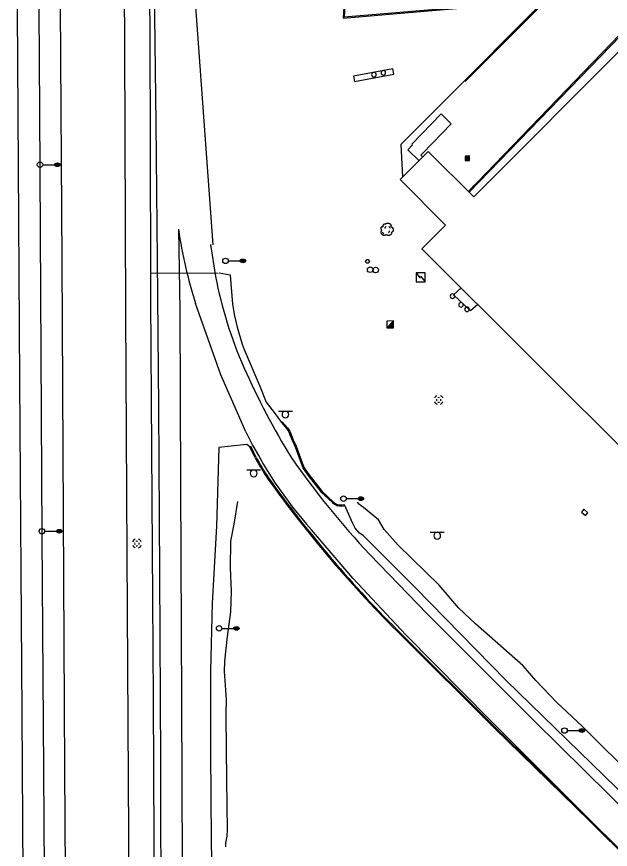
# Model space of a CAD drawing. Extents: x 2145380 to 2157287, y 139568 to 149130.
# Drawn here: x 2150807.7 to 2151132.2, y 143345.6 to 143800.5 of the extents above; entities that cross this region are included whole.
import ezdxf

# ---------------------------------------------------------------- set-up
doc = ezdxf.new("R2010")
doc.units = 0
for name, color, linetype in [('Default', 7, 'Continuous'), ('TOPO_Asphalt', 7, 'Continuous'), ('TOPO_Building', 7, 'Continuous'), ('TOPO_Concrete', 7, 'Continuous'), ('TOPO_Curb Back', 7, 'Continuous'), ('TOPO_DRAIN_Inlet Grate', 7, 'Continuous'), ('TOPO_DRAIN_Manhole', 7, 'Continuous'), ('TOPO_Flowline', 7, 'Continuous'), ('TOPO_Light Pole', 7, 'Continuous'), ('TOPO_Misc', 7, 'Continuous'), ('TOPO_Misc Line', 7, 'Continuous'), ('TOPO_Sign', 7, 'Continuous'), ('TOPO_Tree', 7, 'Continuous'), ('TOPO_Wall Freestanding', 7, 'Continuous'), ('TOPO_Water Meter', 7, 'Continuous')]:
    doc.layers.add(name, color=color, linetype=linetype)

# ---------------------------------------------------------------- blocks, each defined once
blk = doc.blocks.new('POST')
at = {"layer": 'TOPO_Misc'}
for start, end in [(90, 180), (180, 270), (360, 90), (270, 0)]:
    blk.add_arc((0, 0), 3.16, start, end, dxfattribs=at)
blk = doc.blocks.new('MHEXST')
at = {"layer": 'TOPO_DRAIN_Manhole'}
for centre, radius, start, end in [((-0.1, 0.3), 12.7, 112.9748, 158.2636), ((-0.1, 0.1), 6.35, 157.9722, 204.161), ((-0.1, 0.1), 6.35, 66.1941, 113.691), ((-0.1, 0.3), 12.7, 22.0744, 68.6991), ((-0.1, 0.1), 6.35, 336.8023, 21.4046), ((-0.1, 0.3), 12.7, 202.6921, 248.1938), ((-0.1, 0.1), 6.35, 248.5791, 293.1995), ((-0.1, 0.3), 12.7, 291.7963, 337.3032)]:
    blk.add_arc(centre, radius, start, end, dxfattribs=at)
blk = doc.blocks.new('LP')
at = {"layer": 'TOPO_Light Pole'}
blk.add_line((3.8, 0), (20.3, 0), dxfattribs=at)
for points in [[(20.3, 0), (27.9, 0)], [(20.3, 0), (23.5, 0)], [(20.8, 1.3), (27.4, 1.3)], [(20.8, 1.3), (23.5, 1.3)], [(23.7, 1.3), (27.4, 1.3)], [(23.7, 0), (27.9, 0)], [(20.8, -1.3), (27.4, -1.3)], [(20.8, -1.3), (23.5, -1.3)], [(23.7, -1.3), (27.4, -1.3)]]:
    blk.add_lwpolyline(points, dxfattribs=at)
blk.add_circle((0, 0), 3.81, dxfattribs=at)
blk.add_ellipse((24.1, 0), major_axis=(3.81, 0), ratio=0.666667, dxfattribs=at)
blk = doc.blocks.new('CB')
at = {"layer": 'TOPO_Misc'}
for p, q in [((-3.1, 3), (3.2, 3)), ((-3.1, 2.7), (3.2, 2.7)), ((-3.1, 2.4), (3.2, 2.4)), ((-3.1, 2), (3.2, 2)), ((-3.1, 1.7), (3.2, 1.7)), ((-3.1, 1.4), (3.2, 1.4)), ((-3.1, 1.1), (3.2, 1.1)), ((-3.1, 0.8), (3.2, 0.8)), ((-3.1, 0.5), (3.2, 0.5)), ((-3.1, 0.1), (3.2, 0.1)), ((-3.1, -0.2), (3.2, -0.2)), ((-3.1, -0.5), (3.2, -0.5)), ((-3.1, -0.8), (3.2, -0.8)), ((-3.1, -1.1), (3.3, -1.1)), ((-3.1, -1.4), (3.3, -1.4)), ((-3.1, -1.8), (3.3, -1.8)), ((-3.1, -2.1), (3.3, -2.1)), ((-3.1, -2.4), (3.3, -2.4)), ((-3.1, -2.7), (3.3, -2.7)), ((-3.1, -3), (3.3, -3))]:
    blk.add_line(p, q, dxfattribs=at)
blk.add_lwpolyline([(3.3, -3.3), (3.2, 3.1), (-3.1, 3), (-3.1, -3.3), (3.3, -3.3)], dxfattribs=at)
blk = doc.blocks.new('TREE')
at = {"layer": 'TOPO_Tree'}
for points in [[(-14.1, -0.4), (-14.2, 0.5), (-14.4, 1.4), (-14.6, 2.3), (-14.8, 3.2), (-15.5, 4), (-15.7, 4.9), (-15.8, 5.6), (-15.7, 6.3), (-15.7, 7), (-15.6, 7.9), (-15.7, 8.8), (-15.1, 9.7), (-14.6, 10.4), (-13.8, 10.5), (-13, 10.7), (-12.2, 11), (-11.1, 10), (-10.4, 10.7), (-9.4, 11.7), (-10.3, 13.3), (-9.8, 14.4), (-9.6, 15.1), (-9.3, 15.9), (-8.8, 16.5), (-8.2, 17.3), (-7.5, 17.7), (-6.7, 18.1), (-6.1, 18.4), (-5.6, 18.6), (-5.1, 18.7), (-4.5, 18.7), (-4, 18.5), (-3.5, 18.1)], [(13.2, -5.3), (13.3, -5.8), (13.4, -6.3), (13.4, -6.7), (13.8, -8.5), (12.2, -10), (10.8, -11.5), (10, -12.3), (9.1, -12.8), (8.2, -13.1), (6, -13.8), (3.3, -13.6), (1.3, -13.1), (0.5, -12.9), (-0.1, -11.4), (-0.8, -11.5), (-2, -11.6), (-3.3, -12.8), (-4.5, -13.1), (-6.1, -13.5), (-7.8, -14), (-9.3, -13.6), (-11.4, -13.1), (-12.8, -11.4), (-14.1, -9.4), (-15.3, -7.3), (-15.6, -5.1), (-15.1, -3), (-14.9, -1.9), (-13.9, -0.8), (-13.5, 0.1)], [(-4.2, 5.1), (-4.5, 6.1), (-4.3, 7.2), (-3.8, 8.2), (-3.3, 9.3), (-2.7, 10.3), (-1.6, 11)], [(-3.5, 17.6), (-3.1, 18.3), (-2.6, 18.8), (-1.9, 19.2), (-1, 19.7), (-0.2, 20), (0.7, 20.2), (1.6, 20.5), (2.5, 20.8), (3.4, 20.8), (4.1, 20.7), (4.8, 20.5), (5.5, 20.2), (6.4, 19.9), (7.3, 19.7), (8.2, 19.2), (9.4, 18.4), (10, 17.2), (10.8, 16), (11.2, 15.3), (11.6, 14.6), (11.9, 13.9), (12.2, 13.1), (11.4, 12), (11.9, 11.2), (12, 11), (12.2, 10.9), (12.4, 10.7), (12.9, 10.4), (13.5, 10), (14, 9.7), (14.7, 9.2), (15.4, 8.7), (16.1, 8.1), (16.7, 7.5), (16.9, 6.7), (17.1, 6), (17.6, 4.4), (17.7, 2.8), (17.7, 1.2), (17.7, -0.2), (17.8, -2.2), (16.6, -3), (15.5, -3.8), (14.3, -4.6), (13.2, -5.3)], [(5.9, 11.2), (6.5, 10.7), (7, 10.2), (7.4, 9.5), (7.9, 8.6), (8.3, 7.6), (8.5, 6.6)], [(-11.4, -4.5), (-11.5, -5.4), (-11, -6.3), (-10.1, -7.2), (-9.3, -8), (-8.5, -8.3), (-7.7, -8.1)], [(4.8, -6.3), (5.7, -5.7), (6.3, -4.9), (6.8, -3.9), (7.4, -2.8), (7.6, -1.7), (7.5, -0.6)]]:
    blk.add_open_spline(points, degree=3, dxfattribs=at)
blk = doc.blocks.new('WTRMTR')
at = {"layer": 'Default'}
blk.add_circle((0, 0), 3.89, dxfattribs=at)

msp = doc.modelspace()

# ---------------------------------------------------------------- linework, layer by layer
at = {"layer": 'TOPO_Asphalt'}
for p, q in [((2150915.06, 143675.94), (2150895.37, 143948.05)), ((2150880.87, 143660.57), (2150917.74, 143660.42))]:
    msp.add_line(p, q, dxfattribs=at)
for points in [[(2150866.05, 143879.67), (2150865.06, 143937.66), (2150864.85, 143990.13), (2150864.67, 144035.58), (2150864.21, 144105.64), (2150863.95, 144155.28), (2150871.2, 144071), (2150878.42, 143976.77), (2150880.39, 143949.29), (2150881.94, 143894.16), (2150882.71, 143830.48), (2150883.7, 143742.16), (2150884.39, 143667.9), (2150885.11, 143586.96), (2150885.8, 143496.4), (2150886.28, 143393.88), (2150886.54, 143298.22), (2150886.9, 143186.43), (2150887.34, 143098.73), (2150887.77, 143037.36)], [(2150830.91, 143895.8), (2150831.67, 143777.46), (2150832.37, 143667.21), (2150833.05, 143528.43), (2150833.9, 143389.43), (2150834.67, 143247.88), (2150835.5, 143066.4), (2150835.69, 143046.02)], [(2150812.93, 143049.81), (2150812.56, 143101.87), (2150811.56, 143273.04), (2150810.63, 143419.6), (2150809.49, 143601.8), (2150808.56, 143747.87), (2150807.67, 143887.53)], [(2150866.05, 143879.67), (2150866.54, 143784.63), (2150867.21, 143638.78), (2150867.83, 143506.79), (2150868.83, 143353.29), (2150869.91, 143178.27), (2150870.6, 143047.85), (2150870.66, 143040.2)], [(2150896.08, 143684.35), (2150896.77, 143640.39), (2150897.23, 143544.57), (2150897.79, 143426.39), (2150898.3, 143293.37), (2150899.26, 143139.25), (2150899.7, 143156.09)], [(2150913.69, 143676.09), (2150916.35, 143658.57)], [(2150918.31, 143660.58), (2150924.42, 143659.49), (2150924.44, 143659.31), (2150925.65, 143643.37)], [(2150932.96, 143573.68), (2150919.34, 143604.87), (2150905.38, 143643.85)], [(2150932.08, 143618.64), (2150940.56, 143598.57), (2150944.09, 143589.9), (2150948.38, 143584.32), (2150952.4, 143578.79)], [(2150935.1, 143565.57), (2150933.45, 143566.77), (2150931.67, 143566.62), (2150918.17, 143565.18), (2150916.88, 143522.25), (2150914.53, 143480.03), (2150913.61, 143443.01), (2150913.54, 143398.5), (2150914.06, 143350.58), (2150914.82, 143294.42), (2150915.75, 143229.35), (2150920.93, 143227.91)], [(2151166.11, 143349.25), (2151135.31, 143379.43), (2151075.25, 143437.89), (2151025.49, 143488.64), (2150997, 143517.08), (2150995.13, 143518.29), (2150992.69, 143521.13), (2150991.45, 143523.61), (2150990.77, 143525.27), (2150987.02, 143533.37)], [(2151126.68, 143356.1), (2151066.74, 143416.04), (2151020.31, 143462.81), (2150991.45, 143493.75), (2150968.74, 143520.2)], [(2151000.67, 143506.71), (2151031.97, 143474.27), (2151090.49, 143415.86), (2151131.74, 143375.19), (2151168.32, 143338.85)]]:
    msp.add_lwpolyline(points, dxfattribs=at)
for centre, radius, start, end in [((2151159.43, 143723.51), 266.24, 188.4594, 197.4101), ((2151159.77, 143706.95), 248.19, 191.2417, 203.2618), ((2151056.57, 143664.22), 132.57, 189.0511, 200.1092), ((2151338.56, 143791.63), 445.94, 204.1852, 211.3727), ((2151145.82, 143677.36), 236.76, 205.9689, 221.59), ((2151353.11, 143836.71), 482.82, 215.0432, 223.1166)]:
    msp.add_arc(centre, radius, start, end, dxfattribs=at)
at = {"layer": 'TOPO_Building'}
msp.add_lwpolyline([(2151029.19, 143673.7), (2151207.33, 143496.15), (2151320.89, 143610.09), (2151270.88, 143659.93), (2151269.72, 143669.16), (2151204.55, 143725.48), (2151142.55, 143787.27), (2151057.58, 143702.01), (2151032.57, 143726.94), (2151017.22, 143711.53), (2151042.15, 143686.7)], close=True, dxfattribs=at)
at = {"layer": 'TOPO_Concrete'}
msp.add_lwpolyline([(2151059.65, 143643.35), (2151055.77, 143639.73), (2151046.48, 143648.49), (2151050.58, 143652.39)], dxfattribs=at)
at = {"layer": 'TOPO_Curb Back'}
msp.add_line((2151137.67, 143790.11), (2151054.97, 143704.61), dxfattribs=at)
for points in [[(2150987.05, 143815.28), (2150986.12, 143799.73), (2151032.52, 143803.7), (2151074.57, 143807.23), (2151094.6, 143808.86), (2151094.71, 143808.98), (2151095.09, 143809.59), (2151095.98, 143823.5)], [(2150987.65, 143815.26), (2150986.76, 143800.38), (2151032.47, 143804.3), (2151074.52, 143807.83), (2151094.33, 143809.44), (2151094.24, 143809.35), (2151094.51, 143809.78), (2151095.38, 143823.57)], [(2151109, 143822.31), (2151084.55, 143797.71), (2151052.46, 143765.49)], [(2151109.46, 143821.92), (2151084.97, 143797.28), (2151052.89, 143765.06)], [(2151144.76, 143797.69), (2151137.23, 143790.52), (2151054.55, 143705.03)], [(2150952.4, 143578.79), (2150955.24, 143575.56), (2150956.38, 143573.76), (2150957.07, 143572.03), (2150958.17, 143569.11), (2150959.98, 143565.6), (2150963.16, 143556.53), (2150964.25, 143553.73), (2150966.82, 143550.11), (2150974.16, 143540.79), (2150980.23, 143535.06)], [(2150952.85, 143579.18), (2150955.72, 143575.92), (2150956.91, 143574.03), (2150957.63, 143572.25), (2150958.72, 143569.35), (2150960.53, 143565.83), (2150963.72, 143556.74), (2150964.78, 143554.01), (2150967.3, 143550.47), (2150974.6, 143541.2), (2150980.65, 143535.48)], [(2150938.03, 143559.47), (2150935.1, 143565.58)], [(2150938.56, 143559.74), (2150935.64, 143565.84)], [(2150985.39, 143533.77), (2150987.07, 143533.99)], [(2150985.45, 143533.17), (2150987.15, 143533.39)], [(2151433.34, 143053.45), (2151401.72, 143083.46), (2151346.6, 143137.53), (2151316.04, 143167.78), (2151256.89, 143226.24), (2151167.24, 143315.17), (2151120.58, 143361.28), (2151068.6, 143411.98), (2151017.95, 143462.41)], [(2151433.74, 143053.89), (2151402.14, 143083.89), (2151347.02, 143137.96), (2151316.46, 143168.21), (2151257.32, 143226.67), (2151167.67, 143315.6), (2151121, 143361.71), (2151069.02, 143412.41), (2151018.37, 143462.84)]]:
    msp.add_lwpolyline(points, dxfattribs=at)
for centre, radius, start, end in [((2151067.14, 143629.97), 147.11, 208.6371, 213.7252), ((2151067.15, 143629.98), 146.52, 208.6435, 213.7213), ((2151480.65, 143930.67), 658.3, 215.51061, 225.34201), ((2151480.65, 143930.67), 657.69, 215.5114, 225.3422), ((2150984.81, 143539.58), 6.44, 224.6375, 275.7315), ((2150984.81, 143539.58), 5.84, 224.5395, 275.6502)]:
    msp.add_arc(centre, radius, start, end, dxfattribs=at)
at = {"layer": 'TOPO_DRAIN_Inlet Grate'}
msp.add_lwpolyline([(2151116.35, 143529.84), (2151118.54, 143527.96), (2151119.86, 143529.5), (2151117.68, 143531.38)], close=True, dxfattribs=at)
at = {"layer": 'TOPO_Flowline'}
for points in [[(2150928.29, 143535.68), (2150926.38, 143523.3), (2150924.57, 143513.91), (2150924.46, 143499.41), (2150924.95, 143486.73), (2150924.62, 143475.4), (2150922.71, 143461.96), (2150921.33, 143448.36), (2150921.03, 143442.84), (2150922.18, 143427.56), (2150922.07, 143419.53), (2150922.2, 143399.65), (2150922.46, 143369.18), (2150922.68, 143356.37), (2150922.57, 143352.78), (2150921.76, 143349.05), (2150921.73, 143347.03)], [(2151155.26, 143374.84), (2151124.14, 143405.51), (2151116.89, 143412.68), (2151102.79, 143425.93), (2151091.47, 143437.94), (2151084.47, 143445.92), (2151058.43, 143468.79), (2151049.41, 143477.34), (2151038.61, 143489.95), (2151016.11, 143511.83), (2151008.47, 143520.36), (2151005.38, 143525.71), (2150997.23, 143532.37), (2150995.99, 143533.34), (2150995.01, 143534.07), (2150993.92, 143535.25)]]:
    msp.add_lwpolyline(points, dxfattribs=at)
at = {"layer": 'TOPO_Misc'}
for p, q in [((2150998.85, 143667.59), (2150998.07, 143666.81)), ((2150998.07, 143666.81), (2150998.85, 143666.03)), ((2150999.94, 143667.59), (2150998.85, 143667.59)), ((2150998.85, 143666.03), (2150999.94, 143666.03)), ((2151000.72, 143666.81), (2150999.94, 143667.59)), ((2150999.94, 143666.03), (2151000.72, 143666.81)), ((2151009.92, 143630.51), (2151013.65, 143634.26)), ((2151011.38, 143631.98), (2151013.65, 143631.98)), ((2151011.57, 143632.17), (2151013.65, 143632.17)), ((2151011.76, 143632.36), (2151013.65, 143632.36)), ((2151011.94, 143632.54), (2151013.65, 143632.54)), ((2151012.13, 143632.73), (2151013.65, 143632.73)), ((2151012.31, 143632.91), (2151013.65, 143632.91)), ((2151012.5, 143633.1), (2151013.65, 143633.1)), ((2151012.68, 143633.29), (2151013.65, 143633.29)), ((2151012.87, 143633.48), (2151013.65, 143633.48)), ((2151013.07, 143633.67), (2151013.65, 143633.67)), ((2151013.25, 143633.85), (2151013.65, 143633.85)), ((2151013.44, 143634.04), (2151013.65, 143634.04)), ((2151013.62, 143634.22), (2151013.65, 143634.22)), ((2151010.07, 143630.67), (2151013.66, 143630.67)), ((2151010.26, 143630.86), (2151013.66, 143630.86)), ((2151010.44, 143631.05), (2151013.66, 143631.05)), ((2151010.63, 143631.24), (2151013.66, 143631.24)), ((2151010.82, 143631.42), (2151013.66, 143631.42)), ((2151011.01, 143631.61), (2151013.66, 143631.61)), ((2151011.2, 143631.8), (2151013.66, 143631.8))]:
    msp.add_line(p, q, dxfattribs=at)
for points in [[(2151030.98, 143655.62), (2151030.97, 143660.62), (2151025.98, 143660.61), (2151025.99, 143655.62), (2151030.98, 143655.62)], [(2151025.98, 143660.61), (2151028.09, 143657.75), (2151028.31, 143658.68), (2151030.98, 143655.62)], [(2151013.66, 143630.52), (2151013.65, 143634.26), (2151009.91, 143634.25), (2151009.92, 143630.51), (2151013.66, 143630.52)]]:
    msp.add_lwpolyline(points, dxfattribs=at)
at = {"layer": 'TOPO_Misc Line'}
msp.add_lwpolyline([(2151029.49, 143723.84), (2151029.51, 143723.86), (2151028.51, 143724.84), (2151029.68, 143726.03), (2151045.23, 143742.01), (2151039.66, 143747.43), (2151023.6, 143730.94), (2151024.07, 143730.48), (2151021.51, 143727.84), (2151027.56, 143721.9)], dxfattribs=at)
at = {"layer": 'TOPO_Sign'}
msp.add_lwpolyline([(2150992.4, 143765.19), (2151013.81, 143769.19), (2151013.28, 143772.01), (2150991.87, 143768.01)], close=True, dxfattribs=at)
for points in [[(2150950.85, 143585.05), (2150958.35, 143585.06)], [(2150952.73, 143583.18), (2150952.73, 143583.18)], [(2150954.6, 143585.05), (2150954.6, 143585.05)], [(2150956.47, 143583.18), (2150956.47, 143583.18)], [(2150954.6, 143581.32), (2150954.6, 143581.32)], [(2150933.47, 143552.94), (2150940.97, 143552.95)], [(2150935.36, 143551.07), (2150935.36, 143551.07)], [(2150937.22, 143552.94), (2150937.22, 143552.94)], [(2150939.09, 143551.07), (2150939.09, 143551.07)], [(2150937.22, 143549.2), (2150937.22, 143549.2)], [(2151033.77, 143518.82), (2151041.26, 143518.82)], [(2151037.52, 143518.82), (2151037.52, 143518.82)], [(2151035.65, 143516.95), (2151035.65, 143516.95)], [(2151037.52, 143515.08), (2151037.52, 143515.08)], [(2151039.38, 143516.95), (2151039.38, 143516.95)]]:
    msp.add_lwpolyline(points, dxfattribs=at)
for centre, start, end in [((2150954.6, 143583.18), 90, 180), ((2150954.6, 143583.18), 180, 270), ((2150954.6, 143583.18), 360, 90), ((2150954.6, 143583.18), 270, 0), ((2150937.22, 143551.07), 90, 180), ((2150937.22, 143551.07), 180, 270), ((2150937.22, 143551.07), 360, 90), ((2150937.22, 143551.07), 270, 0), ((2151037.52, 143516.95), 90, 180), ((2151037.52, 143516.95), 360, 90), ((2151037.52, 143516.95), 180, 270), ((2151037.52, 143516.95), 270, 0)]:
    msp.add_arc(centre, 1.87, start, end, dxfattribs=at)
at = {"layer": 'TOPO_Wall Freestanding'}
msp.add_line((2151057.82, 143708.41), (2151054.59, 143705), dxfattribs=at)
for points in [[(2150816.91, 144319.52), (2150816.87, 144276.11), (2150815.95, 144245.15), (2150815.62, 144222.72), (2150816.62, 144196.87), (2150817.93, 144113.24), (2150818.37, 144033), (2150819.07, 143908.86), (2150819.34, 143887.25), (2150820.2, 143749.08), (2150821.44, 143516.51), (2150822.31, 143388.94), (2150823.24, 143249.95), (2150824.05, 143083.04), (2150825.67, 143063.22), (2150826.64, 143047.53)], [(2150880.21, 143821.14), (2150880.62, 143741.07), (2150880.91, 143646.34), (2150881.58, 143536.83), (2150882.22, 143427.74), (2150882.86, 143311.58), (2150883.19, 143202), (2150883.47, 143161.17), (2150883.22, 143149.85), (2150882.82, 143140.47), (2150882.4, 143132.18), (2150881.11, 143097.49), (2150879.15, 143059.55), (2150879.46, 143057.37), (2150879.8, 143038.68)], [(2151052.37, 143765.45), (2151017.64, 143730.7), (2151018.49, 143713.11)]]:
    msp.add_lwpolyline(points, dxfattribs=at)

# ---------------------------------------------------------------- block references
at = {"layer": 'TOPO_DRAIN_Manhole', "xscale": 0.19685000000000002, "yscale": 0.19685000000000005}
for p in [(2151038.37, 143591.11), (2150873.42, 143512.66)]:
    msp.add_blockref('MHEXST', p, dxfattribs=at)
at = {"layer": 'TOPO_Light Pole', "xscale": 0.39370000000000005, "yscale": 0.3937000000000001}
for p in [(2150820.44, 143719.65), (2150921.81, 143667.09), (2150986.32, 143537.2), (2150821.48, 143519.39), (2150918.32, 143466.34), (2151107.09, 143410.51)]:
    msp.add_blockref('LP', p, dxfattribs=at)
at = {"layer": 'TOPO_Misc', "xscale": 0.39370000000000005, "yscale": 0.3937000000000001}
for name, p in [('POST', (2151002.94, 143768.86)), ('POST', (2151008.07, 143769.84)), ('CB', (2151053.95, 143723.19)), ('POST', (2151045.88, 143647.85)), ('POST', (2151050.55, 143643.07)), ('POST', (2151053.8, 143640.68))]:
    msp.add_blockref(name, p, dxfattribs=at)
at = {"layer": 'TOPO_Tree', "xscale": 0.19685000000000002, "yscale": 0.19685000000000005}
msp.add_blockref('TREE', (2151009.95, 143683.7), dxfattribs=at)
at = {"layer": 'TOPO_Water Meter', "xscale": 0.39370000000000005, "yscale": 0.3937000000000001}
for p in [(2151000.92, 143662.26), (2151003.89, 143662.09)]:
    msp.add_blockref('WTRMTR', p, dxfattribs=at)

doc.saveas('drawing.dxf')
